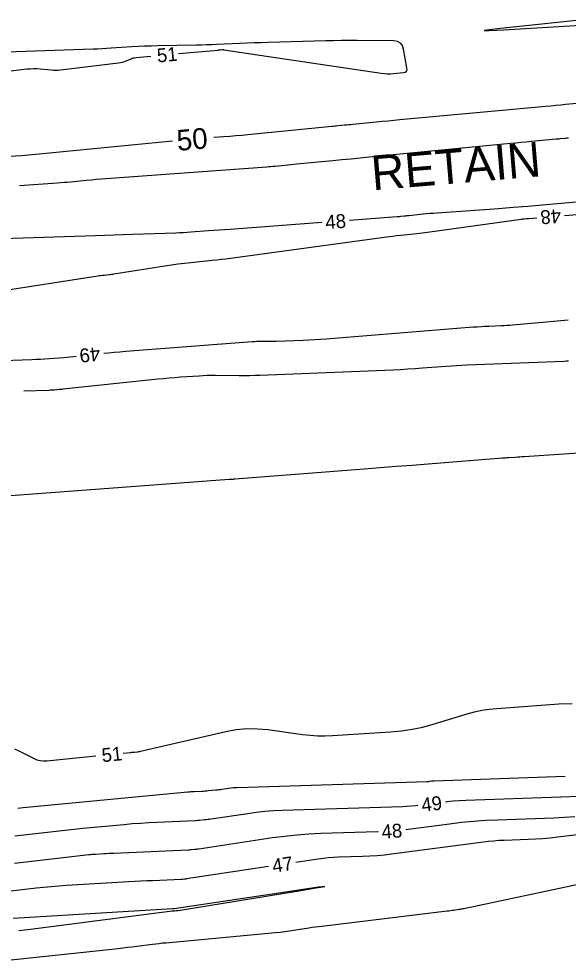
# Model space of a CAD drawing. Extents: x 2384780 to 2405861, y 547869 to 573706.
# Drawn here: x 2396095.9 to 2396175.2, y 552436.4 to 552572.4 of the extents above; entities that cross this region are included whole.
import ezdxf

# ---------------------------------------------------------------- set-up
doc = ezdxf.new("R2010")
doc.units = 0
for name, color, linetype in [('Breaklines', 7, 'Continuous'), ('Old_Level_60', 7, 'Continuous'), ('Old_Level_61', 7, 'Continuous')]:
    doc.layers.add(name, color=color, linetype=linetype)

msp = doc.modelspace()

# ---------------------------------------------------------------- linework, layer by layer
at = {"layer": 'Old_Level_60'}
for points in [[(2396178.6315, 552572.35675), (2396165.9015, 552571.031), (2396163.76725, 552570.79275), (2396163.05925, 552570.6715), (2396163.7775, 552570.66675), (2396165.922, 552570.77875), (2396188.8745, 552572.1475)], [(2396118.968, 552567.3325), (2396124.69875, 552567.858), (2396124.77875, 552567.86525), (2396124.8585, 552567.87275), (2396124.93825, 552567.88025), (2396125.018, 552567.888), (2396125.27875, 552567.913), (2396125.3345, 552567.91675), (2396125.39025, 552567.917), (2396125.44575, 552567.91375), (2396125.5015, 552567.90725), (2396148.2255, 552564.5135), (2396148.66375, 552564.46125), (2396149.1025, 552564.43575), (2396149.54225, 552564.4365), (2396149.9825, 552564.46375), (2396151.42225, 552564.59625), (2396151.6855, 552564.65925), (2396151.858, 552564.79125), (2396151.9395, 552564.9925), (2396151.9305, 552565.263), (2396151.444, 552567.98925), (2396151.2785, 552568.50125), (2396150.99075, 552568.86825), (2396150.58075, 552569.09075), (2396150.0485, 552569.1685), (2396144.74725, 552569.217), (2396143.61125, 552569.22225), (2396142.4755, 552569.21675), (2396141.33975, 552569.20075), (2396140.204, 552569.17425), (2396131.92175, 552568.94225), (2396130.89225, 552568.9115), (2396129.863, 552568.87625), (2396128.83375, 552568.837), (2396127.80475, 552568.7935), (2396124.4435, 552568.64475), (2396123.72325, 552568.61525), (2396123.00275, 552568.59025), (2396122.28225, 552568.56975), (2396121.56125, 552568.55425), (2396115.92475, 552568.44975), (2396115.0025, 552568.4275), (2396114.08075, 552568.39475), (2396113.1595, 552568.3515), (2396112.23875, 552568.29825), (2396109.23125, 552568.1065), (2396108.58675, 552568.06775), (2396107.942, 552568.0335), (2396107.29675, 552568.00375), (2396106.65175, 552567.97875), (2396088.583, 552567.341)], [(2396085.8405, 552563.74875), (2396097.06625, 552565.119), (2396097.5485, 552565.1645), (2396098.031, 552565.1835), (2396098.51375, 552565.176), (2396098.997, 552565.14175), (2396100.57575, 552564.987), (2396100.914, 552564.963), (2396101.252, 552564.95725), (2396101.58975, 552564.97), (2396101.9275, 552565.00075), (2396110.312, 552565.994), (2396110.57225, 552566.034), (2396110.82775, 552566.0915), (2396111.0785, 552566.167), (2396111.32475, 552566.26), (2396112.12125, 552566.59325), (2396112.2935, 552566.65775), (2396112.46925, 552566.70875), (2396112.6485, 552566.746), (2396112.831, 552566.76975), (2396114.98475, 552566.96725)], [(2396175.2245, 552555.13925), (2396175.0285, 552555.1205), (2396174.83275, 552555.102), (2396174.63675, 552555.08375), (2396173.99625, 552555.02475), (2396173.85925, 552555.012), (2396173.722, 552554.99925), (2396173.58475, 552554.9865), (2396173.4475, 552554.97375), (2396169.8945, 552554.64525), (2396169.13325, 552554.57425), (2396168.372, 552554.5025), (2396167.611, 552554.43), (2396166.84975, 552554.3565), (2396146.4685, 552552.3765), (2396145.163, 552552.24975), (2396143.8575, 552552.12275), (2396142.55175, 552551.996), (2396141.24625, 552551.86925), (2396136.00775, 552551.36025), (2396135.5805, 552551.31875), (2396135.1535, 552551.277), (2396134.72625, 552551.23525), (2396134.29925, 552551.1935), (2396132.904, 552551.05675), (2396132.605, 552551.0285), (2396132.30575, 552551.002), (2396132.0065, 552550.9775), (2396131.707, 552550.95475), (2396108.491, 552549.2665), (2396107.79025, 552549.2135), (2396107.09, 552549.15575), (2396106.39, 552549.09375), (2396105.69025, 552549.0275), (2396103.4055, 552548.8035), (2396102.91575, 552548.757), (2396102.42575, 552548.71375), (2396101.9355, 552548.6735), (2396101.445, 552548.63625), (2396096.02875, 552548.24325)], [(2396196.288, 552547.62475), (2396173.6065, 552545.63325), (2396171.49125, 552545.45175), (2396169.37525, 552545.27875), (2396167.25875, 552545.11425), (2396165.1415, 552544.95825), (2396156.27925, 552544.32325), (2396155.7695, 552544.28475), (2396155.26, 552544.2425), (2396154.751, 552544.1965), (2396154.24225, 552544.1465), (2396152.20725, 552543.939), (2396152.038, 552543.92175), (2396151.86875, 552543.9045), (2396151.6995, 552543.88725), (2396151.53025, 552543.87), (2396150.9775, 552543.81375), (2396150.859, 552543.802), (2396150.7405, 552543.791), (2396150.62175, 552543.781), (2396150.50325, 552543.77175), (2396143.64975, 552543.25925)], [(2396174.6455, 552543.958), (2396195.93975, 552545.641)], [(2396139.661, 552542.961), (2396126.403, 552541.9695), (2396125.62375, 552541.91125), (2396124.8445, 552541.85325), (2396124.06525, 552541.79525), (2396123.286, 552541.7375), (2396120.74, 552541.54875), (2396120.1945, 552541.511), (2396119.6485, 552541.47925), (2396119.10225, 552541.453), (2396118.5555, 552541.4325), (2396112.3245, 552541.2315), (2396110.98925, 552541.18825), (2396109.654, 552541.14525), (2396108.31875, 552541.10225), (2396106.9835, 552541.059), (2396090.5285, 552540.528)], [(2396091.5125, 552532.7975), (2396107.30625, 552535.2635), (2396107.53675, 552535.298), (2396107.76775, 552535.32925), (2396107.999, 552535.3575), (2396108.23075, 552535.3825), (2396108.98825, 552535.4595), (2396109.15025, 552535.477), (2396109.31225, 552535.49675), (2396109.47375, 552535.519), (2396109.635, 552535.54325), (2396117.00075, 552536.70725), (2396117.936, 552536.8485), (2396118.87275, 552536.97725), (2396119.811, 552537.09325), (2396120.751, 552537.19675), (2396123.82425, 552537.514), (2396124.48275, 552537.58475), (2396125.14025, 552537.6605), (2396125.79725, 552537.74175), (2396126.45375, 552537.828), (2396149.33575, 552540.93175), (2396149.88725, 552541.0045), (2396150.43925, 552541.073), (2396150.992, 552541.13775), (2396151.545, 552541.19825), (2396153.35225, 552541.38925), (2396153.73925, 552541.43175), (2396154.126, 552541.47725), (2396154.51225, 552541.526), (2396154.89825, 552541.57775), (2396168.41075, 552543.4475), (2396168.51725, 552543.4615), (2396168.62375, 552543.47425), (2396168.7305, 552543.4855), (2396168.8375, 552543.49525), (2396169.187, 552543.5255), (2396169.262, 552543.532), (2396169.33675, 552543.53825), (2396169.41175, 552543.54425), (2396169.48675, 552543.55025), (2396170.658, 552543.64275)], [(2396108.1695, 552524.0795), (2396108.86775, 552524.15075), (2396109.69375, 552524.22925), (2396110.5205, 552524.30175), (2396111.3475, 552524.36875), (2396129.59925, 552525.7825), (2396129.9395, 552525.80525), (2396130.28, 552525.8205), (2396130.62075, 552525.8285), (2396130.96175, 552525.82925), (2396132.07575, 552525.81975), (2396132.3145, 552525.81925), (2396132.55325, 552525.8215), (2396132.79175, 552525.82675), (2396133.0305, 552525.835), (2396136.93675, 552525.99175), (2396137.7735, 552526.0295), (2396138.61, 552526.0755), (2396139.44575, 552526.12975), (2396140.281, 552526.19225), (2396161.494, 552527.88575), (2396162.05475, 552527.92775), (2396162.616, 552527.96375), (2396163.1775, 552527.99425), (2396163.7395, 552528.019), (2396165.5755, 552528.09), (2396165.969, 552528.10775), (2396166.362, 552528.13025), (2396166.7545, 552528.15725), (2396167.147, 552528.18925), (2396172.04125, 552528.61775), (2396173.09, 552528.70975), (2396174.13875, 552528.8015), (2396175.1875, 552528.89325)], [(2396093.66225, 552523.03575), (2396097.77875, 552523.1875), (2396098.41675, 552523.21425), (2396099.05475, 552523.24775), (2396099.692, 552523.28775), (2396100.32925, 552523.33425), (2396102.4095, 552523.49725), (2396102.85525, 552523.5335), (2396103.3005, 552523.573), (2396103.74575, 552523.61525), (2396104.1905, 552523.66075), (2396104.1915, 552523.66075)], [(2396180.2975, 552509.89625), (2396168.8455, 552509.14625), (2396168.53225, 552509.1255), (2396168.219, 552509.10475), (2396167.90575, 552509.0835), (2396167.59275, 552509.062), (2396166.5695, 552508.99175), (2396166.35025, 552508.97625), (2396166.13125, 552508.9605), (2396165.912, 552508.944), (2396165.693, 552508.927), (2396154.96425, 552508.086), (2396152.66525, 552507.90575), (2396150.366, 552507.7255), (2396148.067, 552507.5455), (2396145.768, 552507.3655), (2396127.09725, 552505.904), (2396127.01675, 552505.89825), (2396126.9365, 552505.89325), (2396126.856, 552505.889), (2396126.7755, 552505.88575), (2396126.426, 552505.8735), (2396126.41275, 552505.873), (2396126.3995, 552505.87225), (2396126.3865, 552505.8715), (2396126.37325, 552505.87025), (2396126.33025, 552505.8665), (2396126.321, 552505.86575), (2396126.31175, 552505.865), (2396126.3025, 552505.86425), (2396126.29325, 552505.86375), (2396088.9025, 552503.088)], [(2396110.9955, 552466.368), (2396112.0695, 552466.47625), (2396112.2095, 552466.49025), (2396112.34975, 552466.5045), (2396112.48975, 552466.5185), (2396112.63, 552466.5325), (2396113.0875, 552466.57875), (2396113.1855, 552466.59), (2396113.28275, 552466.6045), (2396113.3795, 552466.62225), (2396113.47575, 552466.64275), (2396125.7895, 552469.48925), (2396127.299, 552469.7675), (2396128.81475, 552469.906), (2396130.337, 552469.90425), (2396131.86525, 552469.763), (2396136.86825, 552469.0725), (2396137.9415, 552468.9515), (2396139.0165, 552468.8845), (2396140.0935, 552468.8715), (2396141.17275, 552468.91225), (2396149.56975, 552469.44), (2396151.1265, 552469.583), (2396152.667, 552469.81575), (2396154.1915, 552470.13775), (2396155.6995, 552470.54925), (2396160.59975, 552472.03975), (2396161.65525, 552472.329), (2396162.722, 552472.558), (2396163.8, 552472.72675), (2396164.88925, 552472.83525), (2396173.849, 552473.4765), (2396175.767, 552473.56075)], [(2396095.29275, 552467.00925), (2396095.94925, 552466.71675), (2396098.0605, 552465.62475), (2396098.5195, 552465.42625), (2396098.9925, 552465.29925), (2396099.47875, 552465.2435), (2396099.97875, 552465.25875), (2396107.0155, 552465.96725)], [(2396179.6045, 552460.193), (2396160.412, 552459.52725), (2396159.499, 552459.4845), (2396158.58775, 552459.42), (2396157.6785, 552459.3335), (2396157.463, 552459.30775)], [(2396153.49575, 552458.798), (2396153.17375, 552458.75975), (2396152.53725, 552458.7), (2396151.8995, 552458.65625), (2396151.26025, 552458.62825), (2396133.9155, 552458.08475), (2396132.669, 552458.0275), (2396131.426, 552457.9335), (2396130.18625, 552457.80275), (2396128.94975, 552457.6355), (2396123.6355, 552456.837), (2396123.41125, 552456.805), (2396123.18675, 552456.77575), (2396122.962, 552456.74975), (2396122.7365, 552456.7265), (2396122, 552456.656), (2396121.84225, 552456.64175), (2396121.68425, 552456.62975), (2396121.526, 552456.61975), (2396121.36775, 552456.612), (2396115.844, 552456.37125), (2396114.661, 552456.31225), (2396113.47875, 552456.23775), (2396112.29775, 552456.148), (2396111.118, 552456.04325), (2396105.152, 552455.474), (2396103.874, 552455.349), (2396102.5965, 552455.218), (2396101.31975, 552455.08125), (2396100.0435, 552454.9385), (2396095.32775, 552454.39975)], [(2396176.155, 552457.1665), (2396174.64825, 552457.06625), (2396173.13875, 552456.998), (2396164.968, 552456.7145), (2396163.2415, 552456.634), (2396161.51875, 552456.512), (2396159.79925, 552456.34825), (2396158.083, 552456.1435), (2396152.48275, 552455.40625), (2396151.75025, 552455.31925)], [(2396187.72575, 552455.90625), (2396173.67, 552454.22575), (2396172.6095, 552454.11025), (2396171.547, 552454.01725), (2396170.483, 552453.9465), (2396169.41725, 552453.89825), (2396165.93275, 552453.7775), (2396165.18675, 552453.74275), (2396164.44225, 552453.69), (2396163.69925, 552453.61925), (2396162.95775, 552453.53075), (2396149.71825, 552451.78825), (2396148.67075, 552451.6635), (2396147.62125, 552451.565), (2396146.56975, 552451.49275), (2396145.516, 552451.44675), (2396142.07025, 552451.33875), (2396141.333, 552451.30475), (2396140.5975, 552451.24925), (2396139.864, 552451.172), (2396139.13275, 552451.073), (2396135.8925, 552450.586)], [(2396147.76275, 552455.019), (2396147.663, 552455.01475), (2396139.5035, 552454.759), (2396137.75725, 552454.67875), (2396136.01575, 552454.547), (2396134.279, 552454.364), (2396132.54675, 552454.12975), (2396121.87375, 552452.526), (2396121.7235, 552452.5045), (2396121.573, 552452.485), (2396121.4225, 552452.4675), (2396121.2715, 552452.452), (2396120.77775, 552452.4045), (2396120.672, 552452.39525), (2396120.566, 552452.387), (2396120.46, 552452.3805), (2396120.354, 552452.375), (2396109.61725, 552451.9075), (2396109.25775, 552451.89125), (2396108.8985, 552451.87325), (2396108.539, 552451.85425), (2396108.17975, 552451.8335), (2396107.00625, 552451.76375), (2396106.755, 552451.747), (2396106.504, 552451.727), (2396106.25325, 552451.7035), (2396106.00275, 552451.67675), (2396095.283, 552450.452)], [(2396131.937, 552449.99175), (2396120.11225, 552448.21475), (2396120.036, 552448.204), (2396119.9595, 552448.194), (2396119.883, 552448.185), (2396119.80625, 552448.17725), (2396119.5555, 552448.15325), (2396119.50175, 552448.1485), (2396119.448, 552448.14425), (2396119.394, 552448.141), (2396119.34025, 552448.13825), (2396115.267, 552447.96075), (2396114.39425, 552447.921), (2396113.52175, 552447.878), (2396112.6495, 552447.83125), (2396111.77725, 552447.78125), (2396102.79225, 552447.24725), (2396101.6965, 552447.1745), (2396100.60225, 552447.087), (2396099.509, 552446.98475), (2396098.41725, 552446.8675), (2396094.41025, 552446.40975)], [(2396092.9535, 552436.35025), (2396110.247, 552438.20025), (2396110.92975, 552438.275), (2396111.61175, 552438.3535), (2396112.29375, 552438.4355), (2396112.975, 552438.52125), (2396115.20025, 552438.80675), (2396115.67725, 552438.86575), (2396116.15475, 552438.9205), (2396116.63275, 552438.971), (2396117.11125, 552439.017), (2396132.974, 552440.47325), (2396133.639, 552440.54), (2396134.30225, 552440.61825), (2396134.96425, 552440.70825), (2396135.62475, 552440.80975), (2396137.78, 552441.15975), (2396138.242, 552441.2325), (2396138.705, 552441.30025), (2396139.1685, 552441.36325), (2396139.63275, 552441.42125), (2396157.7175, 552443.5905), (2396157.9605, 552443.62075), (2396158.20325, 552443.65325), (2396158.44575, 552443.6875), (2396158.68775, 552443.72425), (2396159.47825, 552443.847), (2396159.64725, 552443.8745), (2396159.816, 552443.90425), (2396159.98425, 552443.9365), (2396160.15225, 552443.97075), (2396176.8595, 552447.5165)], [(2396095.9255, 552440.7695), (2396096.34125, 552440.815), (2396096.7565, 552440.86275), (2396097.1715, 552440.91275), (2396097.58625, 552440.96475), (2396118.0575, 552443.592), (2396118.14225, 552443.6025), (2396118.227, 552443.61225), (2396118.312, 552443.621), (2396118.397, 552443.62925), (2396118.675, 552443.65475), (2396118.7345, 552443.66075), (2396118.79375, 552443.66775), (2396118.853, 552443.67575), (2396118.912, 552443.685), (2396136.326, 552446.51375), (2396139.124, 552446.974), (2396140.05425, 552447.14225), (2396139.117, 552447.0185), (2396136.31225, 552446.60275), (2396118.3505, 552443.90375), (2396118.34825, 552443.9035), (2396118.34575, 552443.90325), (2396118.3435, 552443.90275), (2396118.341, 552443.9025), (2396118.33325, 552443.90175), (2396118.3315, 552443.90175), (2396118.32975, 552443.9015), (2396118.32825, 552443.9015), (2396118.3265, 552443.9015), (2396118.19925, 552443.89575), (2396118.172, 552443.8945), (2396118.14475, 552443.89325), (2396118.1175, 552443.89175), (2396118.09025, 552443.89025), (2396095.10625, 552442.52425)]]:
    msp.add_lwpolyline(points, dxfattribs=at)
at = {"layer": 'Old_Level_61'}
for points in [[(2396178.1075, 552560.27475), (2396174.811, 552559.97), (2396174.1045, 552559.9045), (2396173.398, 552559.83925), (2396172.69175, 552559.77375), (2396171.98525, 552559.7085), (2396150.9065, 552557.75875), (2396150.055, 552557.6795), (2396149.2035, 552557.59925), (2396148.352, 552557.518), (2396147.50075, 552557.43575), (2396144.1325, 552557.1085), (2396143.83025, 552557.079), (2396143.528, 552557.04975), (2396143.22575, 552557.0205), (2396142.9235, 552556.991), (2396141.936, 552556.895), (2396141.7245, 552556.8745), (2396141.513, 552556.854), (2396141.3015, 552556.83325), (2396141.08975, 552556.8125), (2396128.9555, 552555.62375), (2396128.08725, 552555.5415), (2396127.21825, 552555.4645), (2396126.349, 552555.39325), (2396125.479, 552555.32725), (2396124.05375, 552555.2235)], [(2396118.07675, 552554.70425), (2396098.38325, 552552.77375), (2396097.8625, 552552.72425), (2396097.34125, 552552.67825), (2396096.82, 552552.63525), (2396096.29825, 552552.59575), (2396094.59375, 552552.47225)], [(2396096.66075, 552518.654), (2396100.25925, 552518.7865), (2396100.46625, 552518.79525), (2396100.67325, 552518.806), (2396100.88, 552518.819), (2396101.0865, 552518.83425), (2396101.76125, 552518.887), (2396101.906, 552518.89875), (2396102.0505, 552518.9115), (2396102.19475, 552518.92525), (2396102.339, 552518.94), (2396115.976, 552520.37725), (2396116.79525, 552520.46), (2396117.61525, 552520.5355), (2396118.43575, 552520.60375), (2396119.25675, 552520.66475), (2396121.94025, 552520.8525), (2396122.5155, 552520.88725), (2396123.091, 552520.9105), (2396123.667, 552520.9225), (2396124.243, 552520.92325), (2396127.7305, 552520.8935), (2396128.47775, 552520.89175), (2396129.22475, 552520.899), (2396129.97175, 552520.91525), (2396130.7185, 552520.94075), (2396149.9425, 552521.71225), (2396150.99775, 552521.76), (2396152.0525, 552521.818), (2396153.10675, 552521.88625), (2396154.16, 552521.96525), (2396157.60025, 552522.24), (2396158.33775, 552522.295), (2396159.0755, 552522.3425), (2396159.814, 552522.3825), (2396160.55275, 552522.415), (2396174.60625, 552522.95975), (2396174.923, 552522.974), (2396175.23925, 552522.992)], [(2396174.76725, 552462.99575), (2396155.856, 552462.33975), (2396155.7565, 552462.335), (2396155.657, 552462.328), (2396155.55775, 552462.3185), (2396155.45875, 552462.30675), (2396155.1355, 552462.26425), (2396155.06625, 552462.256), (2396154.99675, 552462.2495), (2396154.927, 552462.24475), (2396154.85725, 552462.2415), (2396127.448, 552461.383), (2396127.1405, 552461.369), (2396126.834, 552461.34575), (2396126.528, 552461.3135), (2396126.223, 552461.27225), (2396125.228, 552461.12275), (2396125.0145, 552461.092), (2396124.80075, 552461.06425), (2396124.5865, 552461.0395), (2396124.37225, 552461.0175), (2396123.2735, 552460.91225), (2396123.038, 552460.89125), (2396122.80225, 552460.87325), (2396122.56625, 552460.85825), (2396122.33, 552460.8465), (2396121.2345, 552460.79875), (2396121, 552460.787), (2396120.7655, 552460.77225), (2396120.53125, 552460.7545), (2396120.29725, 552460.73375), (2396096.549, 552458.4675), (2396096.17325, 552458.43075), (2396095.798, 552458.3925)]]:
    msp.add_lwpolyline(points, dxfattribs=at)

# ---------------------------------------------------------------- texts
at = {"layer": 'Breaklines'}
msp.add_text('RETAIN', height=5, rotation=4.8079333, dxfattribs=at).set_placement((2396146.974, 552547.5965))
at = {"layer": 'Old_Level_60'}
for s, rotation, p in [('51', 5.2385972, (2396115.93875, 552566.0505)), ('48', 4.2766194, (2396140.2305, 552542.00075)), ('48', 184.5187528, (2396174.072, 552544.91575)), ('49', 186.0098694, (2396107.548, 552525.02)), ('51', 5.7495306, (2396107.9775, 552465.059)), ('49', 7.3217806, (2396154.13825, 552457.8745)), ('48', 4.3046778, (2396148.33525, 552454.0185)), ('47', 8.5455111, (2396132.64625, 552449.087))]:
    msp.add_text(s, height=2, rotation=rotation, dxfattribs=at).set_placement(p)
at = {"layer": 'Old_Level_61'}
msp.add_text('50', height=3, rotation=4.9649667, dxfattribs=at).set_placement((2396118.8395, 552553.294))

doc.saveas('drawing.dxf')
